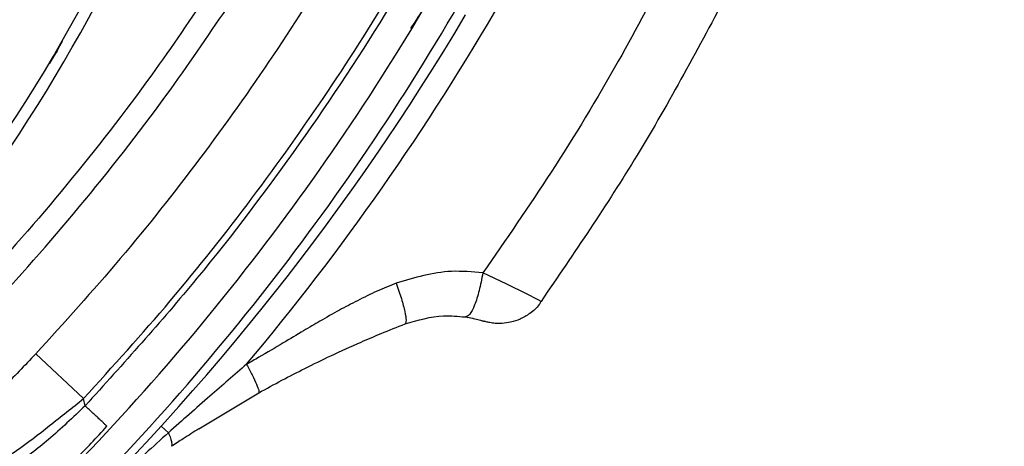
# Model space of a CAD drawing. Header units: inches. Extents: x 170 to 284, y 215 to 248.
# Tile 506 of 656: x 211.3035 to 211.3883, y 224.6504 to 224.6872. Entities that reach past the tile are written whole.
import ezdxf

# ---------------------------------------------------------------- set-up
doc = ezdxf.new("R2010")
doc.units = ezdxf.units.IN
doc.header["$LTSCALE"] = 0.25
doc.header["$MEASUREMENT"] = 0
doc.layers.add('RH FRONT OF HOOD', color=7, linetype='Continuous')
pattern_1 = [(45, (200.7563139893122, 218.4993357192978), (-0.03026527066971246, 0.03026527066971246), [])]

msp = doc.modelspace()

# ---------------------------------------------------------------- hatches: boundary and pattern name
at = {"layer": 'RH FRONT OF HOOD'}
h = msp.add_hatch(dxfattribs=at)
h.set_pattern_fill('ANSI31', color=256, scale=0.34241245, angle=2.8e-322, style=0)
h.set_pattern_definition([(45, (200.7896657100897, 218.4993357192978), (-0.03026527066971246, 0.03026527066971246), [])])
edge = h.paths.add_edge_path(flags=0)
edge.add_arc((211.0763061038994, 224.3915581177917), 0.021400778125, 89.9999999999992, 390.52248781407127, ccw=False)
edge.add_line((211.0763061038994, 224.4129588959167), (211.1490687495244, 224.4129588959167))
edge.add_arc((211.1490687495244, 224.8238538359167), 0.4108949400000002, 270, 450.0000000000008)
edge.add_line((211.1490687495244, 225.2347487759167), (210.6654111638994, 225.2347487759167))
edge.add_arc((210.6654111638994, 225.2390289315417), 0.004280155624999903, 180.0000000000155, 269.9999999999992, ccw=False)
edge.add_line((210.6611310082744, 225.2390289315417), (210.6611310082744, 225.2818304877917))
edge.add_arc((210.6654111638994, 225.2818304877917), 0.004280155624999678, 360, 540, ccw=False)
edge.add_line((210.6696913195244, 225.2818304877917), (210.6696913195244, 225.2390289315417))
edge.add_line((210.6696913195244, 225.2390289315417), (210.6664589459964, 225.2390289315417))
edge.add_line((210.6664589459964, 225.2390289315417), (210.6664589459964, 225.2818304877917))
edge.add_arc((210.6654111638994, 225.2818304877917), 0.001047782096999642, 360, 540.0000000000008)
edge.add_line((210.6643633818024, 225.2818304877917), (210.6643633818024, 225.2390289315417))
edge.add_arc((210.6654111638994, 225.2390289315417), 0.001047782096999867, 180, 270)
edge.add_line((210.6654111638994, 225.2379811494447), (211.1490687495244, 225.2379811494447))
edge.add_arc((211.1490687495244, 224.8238538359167), 0.4141273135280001, 269.9999999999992, 450, ccw=False)
edge.add_line((211.1490687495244, 224.4097265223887), (211.0763061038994, 224.4097265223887))
edge.add_arc((211.0763061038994, 224.3915581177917), 0.018168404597, 450.0000000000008, 750.5224878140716)
edge.add_arc((211.0910543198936, 224.4002532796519), 0.001047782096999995, 390.5224878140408, 495.0000000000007)
edge.add_line((211.0903134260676, 224.4009941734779), (211.0816182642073, 224.3922990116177))
edge.add_line((211.0816182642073, 224.3922990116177), (211.0793326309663, 224.3945846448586))
edge.add_line((211.0793326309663, 224.3945846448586), (211.0880277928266, 224.4032798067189))
edge.add_arc((211.0910543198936, 224.4002532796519), 0.004280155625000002, 390.522487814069, 495.0000000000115, ccw=False)
h = msp.add_hatch(dxfattribs=at)
h.set_pattern_fill('ANSI31', color=256, scale=0.34241245, style=0)
h.set_pattern_definition(pattern_1)
edge = h.paths.add_edge_path(flags=0)
edge.add_line((211.1157170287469, 225.2304686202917), (210.7733045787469, 225.2304686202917))
edge.add_line((210.7733045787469, 225.2304686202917), (210.7733045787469, 225.2347487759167))
edge.add_line((210.7733045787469, 225.2347487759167), (211.1157170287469, 225.2347487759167))
edge.add_arc((211.1157170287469, 224.8238538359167), 0.4108949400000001, 269.9999999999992, 450, ccw=False)
edge.add_line((211.1157170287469, 224.4129588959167), (211.0429543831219, 224.4129588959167))
edge.add_line((211.0429543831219, 224.4129588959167), (211.0429543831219, 224.4172390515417))
edge.add_line((211.0429543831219, 224.4172390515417), (211.1157170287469, 224.4172390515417))
edge.add_arc((211.1157170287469, 224.8238538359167), 0.406614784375, 270, 450.0000000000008)
h = msp.add_hatch(dxfattribs=at)
h.set_pattern_fill('ANSI32', color=256, scale=0.34241245, angle=2.8e-322, style=0)
h.set_pattern_definition([(45, (200.7563139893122, 218.4993357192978), (-0.09079581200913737, 0.09079581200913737), []), (45, (200.8168445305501, 218.4993357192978), (-0.09079581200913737, 0.09079581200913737), [])])
edge = h.paths.add_edge_path(flags=0)
edge.add_arc((211.115717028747, 224.8238538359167), 0.2182879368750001, 180, 540, ccw=False)
edge = h.paths.add_edge_path(flags=0)
edge.add_arc((211.115717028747, 224.8238538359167), 0.2097276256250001, 180, 540, ccw=False)
h = msp.add_hatch(dxfattribs=at)
h.set_pattern_fill('ANSI31', color=256, scale=0.34241245, angle=2.8e-322, style=0)
h.set_pattern_definition(pattern_1)
edge = h.paths.add_edge_path(flags=0)
edge.add_line((211.3609718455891, 224.7916483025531), (211.3607622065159, 224.789243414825))
edge.add_arc((211.361120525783, 224.7933538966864), 0.004126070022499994, 242.80758111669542, 265.0180014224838, ccw=False)
edge.add_arc((211.3651888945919, 224.8012726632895), 0.01302879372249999, 194.2837484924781, 242.8075811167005, ccw=False)
edge.add_arc((211.3704051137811, 224.8021343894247), 0.01830194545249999, 152.8075811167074, 192.868954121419, ccw=False)
edge.add_arc((211.3645878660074, 224.8051230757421), 0.01176186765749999, 444.94843881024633, 512.8075811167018, ccw=False)
edge.add_arc((211.3651419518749, 224.8011812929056), 0.01566536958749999, 388.0646491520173, 448.23838092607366, ccw=False)
edge.add_arc((211.3567735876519, 224.7963571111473), 0.02532140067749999, 365.6618293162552, 388.7885144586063, ccw=False)
edge.add_arc((211.3669327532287, 224.7982979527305), 0.01504902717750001, 324.96329948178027, 362.12223075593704, ccw=False)
edge.add_arc((211.3564871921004, 224.8051658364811), 0.02754708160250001, 246.11608425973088, 325.7401548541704, ccw=False)
edge.add_arc((211.3428880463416, 224.7715778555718), 0.008748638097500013, 433.7662000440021, 580.7490133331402)
edge.add_arc((211.2967290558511, 224.7251915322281), 0.05672062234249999, 332.3782168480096, 405.81748085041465, ccw=False)
edge.add_arc((211.1553489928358, 224.7964800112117), 0.2150521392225, 316.23360868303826, 333.0136347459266, ccw=False)
edge.add_arc((211.2905326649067, 224.6683983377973), 0.02884824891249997, 257.9664245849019, 314.2213378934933, ccw=False)
edge.add_arc((211.2810172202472, 224.6119629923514), 0.0284373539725, 442.9281750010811, 496.5266487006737)
edge.add_arc((211.2715049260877, 224.6215465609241), 0.01494630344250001, 498.0990219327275, 553.3547732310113)
edge.add_arc((211.2753799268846, 224.6215960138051), 0.0187470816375, 190.765455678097, 224.2471970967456)
edge.add_arc((211.2711939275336, 224.618318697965), 0.0134739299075, 226.6851385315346, 265.0812268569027)
edge.add_arc((211.2702704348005, 224.6109014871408), 0.006011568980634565, 267.7901137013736, 288.5251547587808)
edge.add_arc((211.2648770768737, 224.6218335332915), 0.01816498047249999, 293.7068411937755, 332.8075811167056)
edge.add_arc((211.27130346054, 224.6185318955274), 0.01094007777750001, 332.8075811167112, 422.8075811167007)
edge.add_arc((211.2754500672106, 224.6266029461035), 0.001866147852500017, 422.8075811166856, 438.449827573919)
edge.add_line((211.2758237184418, 224.628431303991), (211.2763070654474, 224.6307964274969))
edge.add_arc((211.2754500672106, 224.6266029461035), 0.004280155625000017, 422.80758111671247, 438.44982757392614, ccw=False)
edge.add_arc((211.27130346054, 224.6185318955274), 0.01335408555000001, 332.80758111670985, 422.80758111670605, ccw=False)
edge.add_arc((211.2648770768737, 224.6218335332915), 0.020578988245, 293.418939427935, 332.8075811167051, ccw=False)
edge.add_arc((211.2702704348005, 224.6109014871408), 0.008425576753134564, 267.3852483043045, 289.30729203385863, ccw=False)
edge.add_arc((211.2711939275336, 224.618318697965), 0.01588793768, 226.4978833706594, 265.2781618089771, ccw=False)
edge.add_arc((211.2753799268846, 224.6215960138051), 0.02116108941, 190.9121118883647, 224.3847528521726, ccw=False)
edge.add_arc((211.2715049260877, 224.6215465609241), 0.01736031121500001, 137.9878292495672, 193.1734344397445, ccw=False)
edge.add_arc((211.2810172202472, 224.6119629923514), 0.030851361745, 442.72573840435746, 496.58711871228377, ccw=False)
edge.add_arc((211.2905326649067, 224.6683983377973), 0.02643424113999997, 257.7492906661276, 314.1311942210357)
edge.add_arc((211.1553489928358, 224.7964800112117), 0.21263813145, 316.245249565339, 333.0172706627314)
edge.add_arc((211.2967290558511, 224.7251915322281), 0.05430661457, 332.3642077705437, 405.9221159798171)
edge.add_arc((211.3428880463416, 224.7715778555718), 0.01116264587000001, 72.86862000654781, 221.3366683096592, ccw=False)
edge.add_arc((211.3564871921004, 224.8051658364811), 0.02513307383, 245.7789812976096, 325.7782389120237)
edge.add_arc((211.3669327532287, 224.7982979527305), 0.01263501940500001, 324.8906283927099, 361.7902779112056)
edge.add_arc((211.3567735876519, 224.7963571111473), 0.022907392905, 365.8518874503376, 388.8272963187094)
edge.add_arc((211.3651419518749, 224.8011812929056), 0.01325136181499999, 387.9998215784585, 448.5428308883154)
edge.add_arc((211.3645878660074, 224.8051230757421), 0.009347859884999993, 444.5301052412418, 512.8075811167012)
edge.add_arc((211.3704051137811, 224.8021343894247), 0.01588793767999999, 512.8075811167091, 552.7597599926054)
edge.add_arc((211.3651888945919, 224.8012726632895), 0.01061478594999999, 194.4420824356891, 242.8075811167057)
edge.add_arc((211.361120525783, 224.7933538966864), 0.001712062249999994, 242.8075811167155, 265.0180014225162)

# ---------------------------------------------------------------- linework, layer by layer
for p, q in [((211.3089967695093, 224.6545081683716), (211.3048742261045, 224.6583666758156)), ((211.3189206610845, 224.651900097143), (211.3240974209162, 224.6550039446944)), ((211.3091408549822, 224.6538851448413), (211.3089967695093, 224.6545081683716)), ((211.3163090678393, 224.6515607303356), (211.3156823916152, 224.6521320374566))]:
    msp.add_line(p, q, dxfattribs=at)
at = {"layer": 'RH FRONT OF HOOD', "flags": 128}
msp.add_lwpolyline([(211.3484299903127, 224.662892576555), (211.3481647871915, 224.6630284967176), (211.3471703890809, 224.6635400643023), (211.345472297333, 224.664380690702), (211.3434039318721, 224.665343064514), (211.3434038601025, 224.6653430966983), (211.3434038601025, 224.6653430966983)], dxfattribs=at)
at = {"layer": 'RH FRONT OF HOOD'}
for radius in [0.218287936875, 0.2097276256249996, 0.20865758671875]:
    msp.add_circle((211.1157170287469, 224.8238538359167), radius, dxfattribs=at)
for centre, radius, start, end in [((211.1157170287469, 224.8238538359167), 0.4141273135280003, 270, 90), ((211.1157170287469, 224.8238538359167), 0.4108949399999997, 270, 90), ((211.1157170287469, 224.8238538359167), 0.406614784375, 270, 90), ((211.1808495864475, 224.7576212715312), 0.1455252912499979, 318.1620057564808, 356.678131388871), ((211.1808495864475, 224.7576212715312), 0.1465525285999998, 318.1481994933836, 354.8261561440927), ((211.1553489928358, 224.7964800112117), 0.2126381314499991, 316.2452495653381, 333.0172706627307), ((211.1553489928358, 224.7964800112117), 0.2150521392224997, 316.2336086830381, 333.0136347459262), ((211.1560125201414, 224.7976945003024), 0.2180957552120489, 319.9868043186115, 330.0611544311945), ((211.1560125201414, 224.7976945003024), 0.2160622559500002, 313.900559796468, 329.3673031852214)]:
    msp.add_arc(centre, radius, start, end, dxfattribs=at)
for points, knots in [([(211.3362044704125, 224.702285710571), (211.336204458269, 224.7022856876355), (211.3346197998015, 224.6992927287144), (211.3311655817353, 224.6931450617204), (211.3254413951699, 224.6840865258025), (211.3190706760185, 224.6751320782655), (211.3122567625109, 224.666505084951), (211.3073350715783, 224.6610794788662), (211.3048742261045, 224.6583666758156)], [0, 0, 0, 0, 1.43907979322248e-06, 0.187792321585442, 0.3908439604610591, 0.593895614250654, 0.7969478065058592, 1, 1, 1, 1]), ([(211.3424164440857, 224.7009018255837), (211.3401554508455, 224.6967171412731), (211.3356217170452, 224.6883260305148), (211.3276511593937, 224.6763341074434), (211.3189267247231, 224.6647287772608), (211.3124080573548, 224.6575055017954), (211.3091408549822, 224.6538851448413)], [0, 0, 0, 0, 0.2468628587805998, 0.4950083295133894, 0.7468945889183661, 1, 1, 1, 1]), ([(211.3089967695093, 224.6545081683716), (211.3115221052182, 224.6572919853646), (211.3165801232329, 224.66286771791), (211.3235813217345, 224.6717283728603), (211.3301245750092, 224.6809387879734), (211.3360360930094, 224.6902332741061), (211.3395213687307, 224.6965910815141), (211.3411947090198, 224.6996435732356)], [0, 0, 0, 0, 0.2027568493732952, 0.4061035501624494, 0.608860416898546, 0.8122072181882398, 1, 1, 1, 1]), ([(211.3596501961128, 224.6920943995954), (211.3581520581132, 224.6892525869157), (211.3549143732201, 224.6831110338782), (211.3495050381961, 224.6741691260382), (211.3453935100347, 224.6682220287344), (211.3434033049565, 224.6653433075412)], [0, 0, 0, 0, 0.3076441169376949, 0.6648617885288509, 1, 1, 1, 1]), ([(211.3395413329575, 224.6905040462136), (211.3389789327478, 224.6894217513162), (211.3382524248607, 224.6880236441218), (211.3373659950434, 224.6867235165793), (211.3371657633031, 224.6864298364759)], [0, 0, 0, 0, 0.7741143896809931, 1, 1, 1, 1]), ([(211.3199645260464, 224.689796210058), (211.3182904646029, 224.6873249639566), (211.3143781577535, 224.6815496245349), (211.3076263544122, 224.6728803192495), (211.3014017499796, 224.6657327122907), (211.2976030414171, 224.6617804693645), (211.2965798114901, 224.6607158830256)], [0, 0, 0, 0, 0.2395900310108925, 0.5599255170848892, 0.8814604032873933, 0.9999999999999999, 0.9999999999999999, 0.9999999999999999, 0.9999999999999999]), ([(211.3645530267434, 224.6895882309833), (211.3620218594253, 224.6848416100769), (211.3571230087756, 224.6756549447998), (211.3512587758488, 224.6670532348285), (211.3484245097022, 224.6628959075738)], [0, 0, 0, 0, 0.5166859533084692, 1, 1, 1, 1]), ([(211.2980503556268, 224.6592828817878), (211.2990842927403, 224.6603586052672), (211.3029122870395, 224.6643413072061), (211.3092028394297, 224.67156288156), (211.3160264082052, 224.6803220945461), (211.3199881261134, 224.6861703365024), (211.3216797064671, 224.688667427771)], [0, 0, 0, 0, 0.1185397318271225, 0.4388752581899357, 0.760410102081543, 0.9999999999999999, 0.9999999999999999, 0.9999999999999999, 0.9999999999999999]), ([(211.3071582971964, 224.6853127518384), (211.3070101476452, 224.6850459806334), (211.3066484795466, 224.6843947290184), (211.3062698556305, 224.6837524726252), (211.3060463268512, 224.6833733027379)], [0, 0, 0, 0, 0.409628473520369, 1, 1, 1, 1]), ([(211.3434032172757, 224.6653431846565), (211.3424994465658, 224.6654294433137), (211.3399846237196, 224.6656694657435), (211.3375190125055, 224.6649378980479), (211.3359394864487, 224.664469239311)], [0, 0, 0, 0, 0.3593774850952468, 0.9999999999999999, 0.9999999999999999, 0.9999999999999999, 0.9999999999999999]), ([(211.3359394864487, 224.664469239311), (211.3353905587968, 224.6642432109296), (211.3342599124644, 224.6637776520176), (211.3326337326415, 224.6629844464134), (211.3309937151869, 224.6621137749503), (211.329451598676, 224.6612396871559), (211.3278425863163, 224.6602890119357), (211.326094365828, 224.6592409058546), (211.3244612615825, 224.6582723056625), (211.3234038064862, 224.6576681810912), (211.323051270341, 224.6574667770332)], [0, 0, 0, 0, 0.1216476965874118, 0.2505622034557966, 0.3699476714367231, 0.5011532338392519, 0.6125555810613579, 0.7514486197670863, 0.9171375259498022, 1, 1, 1, 1]), ([(211.3484243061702, 224.662895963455), (211.3483723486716, 224.6628030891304), (211.3481388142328, 224.6623856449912), (211.3475045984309, 224.6618567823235), (211.3466625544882, 224.6613509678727), (211.3458406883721, 224.6610823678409), (211.3451104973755, 224.6609791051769), (211.3445046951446, 224.6609860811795), (211.3440451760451, 224.6610473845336), (211.3437416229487, 224.6611149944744), (211.3435778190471, 224.6611608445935), (211.3435142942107, 224.6611800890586), (211.3435000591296, 224.6611844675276), (211.3434918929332, 224.6611869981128), (211.3434891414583, 224.6611878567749), (211.3434877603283, 224.6611882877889)], [0, 0, 0, 0, 0.05652104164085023, 0.2540462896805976, 0.4273552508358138, 0.5794983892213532, 0.7104459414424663, 0.818550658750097, 0.9012506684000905, 0.9564155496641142, 0.9850429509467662, 0.9903528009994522, 0.9934690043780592, 0.9967217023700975, 1, 1, 1, 1]), ([(211.3367043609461, 224.6609518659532), (211.337807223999, 224.6612746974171), (211.3395342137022, 224.6617802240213), (211.3412745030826, 224.6616089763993), (211.3419034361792, 224.6615470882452)], [0, 0, 0, 0, 0.6386043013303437, 1, 1, 1, 1]), ([(211.3419034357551, 224.6615470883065), (211.3421150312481, 224.6615126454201), (211.3423513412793, 224.6614741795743), (211.3427651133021, 224.6613872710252), (211.3431380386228, 224.6612936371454), (211.343429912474, 224.6612063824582), (211.343458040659, 224.6611975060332), (211.3434705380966, 224.6611935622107)], [0, 0, 0, 0, 0.2111589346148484, 0.2358224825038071, 0.5027141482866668, 0.7790543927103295, 1, 1, 1, 1]), ([(211.3240974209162, 224.6550039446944), (211.3247598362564, 224.6553689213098), (211.3260791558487, 224.6560958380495), (211.3281491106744, 224.6571607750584), (211.3304162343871, 224.6582656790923), (211.332607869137, 224.6592602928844), (211.3347383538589, 224.6601714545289), (211.3360157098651, 224.6606785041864), (211.3367043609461, 224.6609518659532)], [0, 0, 0, 0, 0.1610961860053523, 0.320852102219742, 0.5001076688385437, 0.7056749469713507, 0.8413228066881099, 1, 1, 1, 1]), ([(211.3048742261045, 224.6583666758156), (211.3039241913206, 224.6573655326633), (211.3029741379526, 224.6563643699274), (211.3020277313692, 224.6554070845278), (211.3020277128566, 224.6554070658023)], [0, 0, 0, 0, 0.9999804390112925, 0.9999999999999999, 0.9999999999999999, 0.9999999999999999, 0.9999999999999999]), ([(211.323051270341, 224.6574667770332), (211.3219960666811, 224.6565570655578), (211.3197297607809, 224.6546032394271), (211.3175004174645, 224.6526203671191), (211.3163090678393, 224.6515607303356)], [0, 0, 0, 0, 0.4656051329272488, 1, 1, 1, 1]), ([(211.323051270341, 224.6574667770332), (211.3232160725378, 224.657151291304), (211.3235554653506, 224.6565015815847), (211.3239210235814, 224.6557052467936), (211.3241308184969, 224.6551470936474), (211.3241083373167, 224.6550507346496), (211.3240974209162, 224.6550039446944)], [0, 0, 0, 0, 0.2427897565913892, 0.5000000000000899, 0.757210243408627, 0.9999999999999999, 0.9999999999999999, 0.9999999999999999, 0.9999999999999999]), ([(211.2902073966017, 224.6445863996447), (211.2902924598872, 224.644578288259), (211.2904653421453, 224.6445618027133), (211.2914494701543, 224.6447518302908), (211.2928241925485, 224.6451059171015), (211.2944731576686, 224.6456231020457), (211.2964318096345, 224.6463548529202), (211.2985825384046, 224.6473131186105), (211.3008836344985, 224.6485313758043), (211.3034104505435, 224.6501051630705), (211.3060937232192, 224.6521851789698), (211.3080208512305, 224.6537272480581), (211.3089967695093, 224.6545081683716)], [0, 0, 0, 0, 0.1094013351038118, 0.2223468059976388, 0.3151791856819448, 0.4102231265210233, 0.5012749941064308, 0.5946006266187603, 0.6834485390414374, 0.7745330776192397, 0.8858211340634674, 1, 1, 1, 1]), ([(211.3091408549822, 224.6538851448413), (211.3080976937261, 224.6528960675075), (211.3061284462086, 224.6510289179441), (211.3030963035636, 224.6486619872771), (211.3005687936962, 224.6472488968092), (211.2986059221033, 224.6463430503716), (211.2973153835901, 224.6458330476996), (211.2962326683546, 224.6454578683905), (211.2953361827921, 224.6451765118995), (211.2943560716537, 224.6448986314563), (211.2932827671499, 224.6446341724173), (211.2918632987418, 224.6443425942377), (211.2906353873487, 224.6441190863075), (211.2904248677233, 224.6440795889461), (211.2903287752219, 224.6440615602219)], [0, 0, 0, 0, 0.13071565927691, 0.2467609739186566, 0.3577928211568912, 0.4170971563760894, 0.4791482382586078, 0.5177152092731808, 0.5590896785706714, 0.6032945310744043, 0.6633484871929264, 0.7353692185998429, 0.8792082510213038, 1, 1, 1, 1]), ([(211.3110128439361, 224.6521270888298), (211.3109878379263, 224.6521505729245), (211.3109493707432, 224.6521866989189), (211.3107159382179, 224.65240592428), (211.3104743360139, 224.6526328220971), (211.3101744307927, 224.6529144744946), (211.3097386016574, 224.6533237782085), (211.3093763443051, 224.6536639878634), (211.3091408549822, 224.6538851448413)], [0, 0, 0, 0, 0.2394568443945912, 0.368360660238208, 0.4999999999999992, 0.631639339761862, 0.7605431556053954, 1, 1, 1, 1]), ([(211.3060583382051, 224.6472959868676), (211.3068107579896, 224.6479412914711), (211.3085322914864, 224.6494177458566), (211.3101194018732, 224.6511512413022), (211.3110128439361, 224.6521270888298)], [0, 0, 0, 0, 0.4370636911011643, 1, 1, 1, 1]), ([(211.3163090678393, 224.6515607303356), (211.3149892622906, 224.6503670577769), (211.313098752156, 224.6486572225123), (211.3112137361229, 224.6469351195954), (211.3106446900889, 224.6464152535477)], [0, 0, 0, 0, 0.6981213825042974, 0.9999999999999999, 0.9999999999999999, 0.9999999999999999, 0.9999999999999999]), ([(211.3163090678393, 224.6515607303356), (211.31637471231, 224.6514013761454), (211.3165074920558, 224.6510790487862), (211.3166004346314, 224.6507049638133), (211.3166086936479, 224.6504928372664), (211.3165834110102, 224.6504129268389), (211.3165775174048, 224.6503942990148)], [0, 0, 0, 0, 0.2979480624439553, 0.602662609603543, 0.9073771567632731, 0.9999999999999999, 0.9999999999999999, 0.9999999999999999, 0.9999999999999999]), ([(211.3189239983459, 224.6519022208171), (211.3189239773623, 224.6519022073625), (211.3184809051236, 224.6516181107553), (211.3176992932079, 224.651120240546), (211.316914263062, 224.6506138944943), (211.3165775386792, 224.6503943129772), (211.3165775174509, 224.650394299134)], [0, 0, 0, 0, 2.704369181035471e-05, 0.5710314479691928, 0.9999729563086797, 1, 1, 1, 1])]:
    msp.add_open_spline(points, degree=3, knots=knots, dxfattribs=at)
for points in [[(211.3434032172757, 224.6653431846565), (211.3433024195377, 224.664818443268), (211.3431008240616, 224.663768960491), (211.3426952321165, 224.6625155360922), (211.3422712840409, 224.6616693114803), (211.3420260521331, 224.6615878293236), (211.3419034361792, 224.6615470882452)], [(211.3359394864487, 224.664469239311), (211.3360981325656, 224.6640079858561), (211.3364154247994, 224.6630854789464), (211.336707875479, 224.6619631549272), (211.3368331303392, 224.6611646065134), (211.3367472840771, 224.6610227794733), (211.3367043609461, 224.6609518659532)]]:
    msp.add_open_spline(points, degree=3, dxfattribs=at)

doc.saveas('drawing.dxf')
